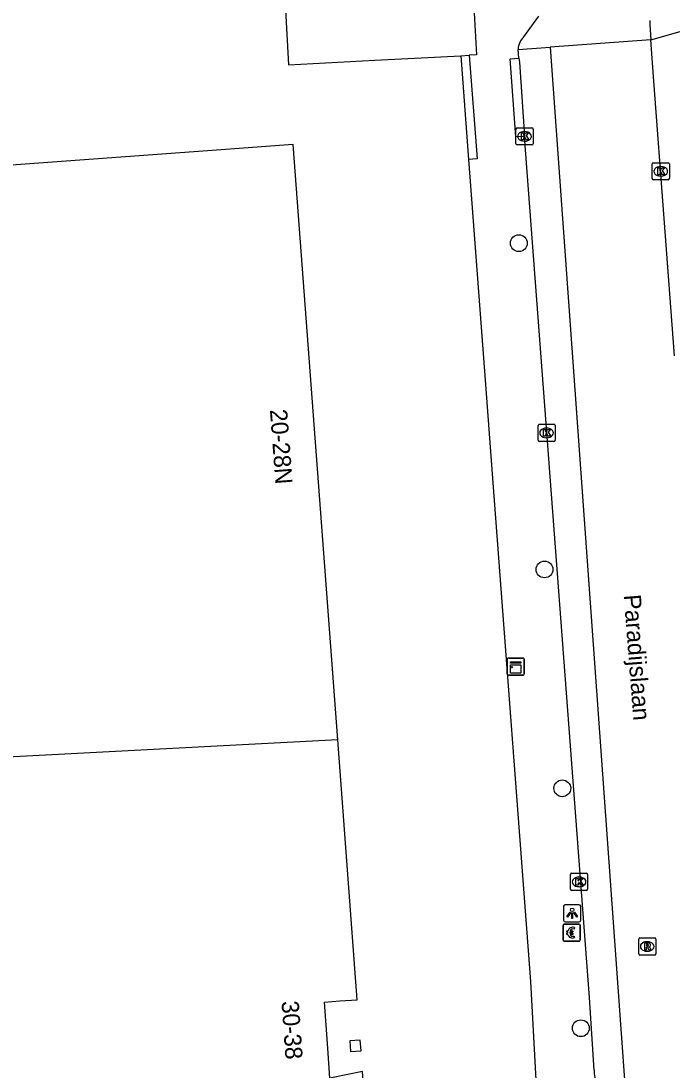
# Model space of a CAD drawing. Extents: x 160664 to 161506, y 382245 to 383288.
# Drawn here: x 161299.5 to 161337.4, y 382866.1 to 382927.2 of the extents above; entities that cross this region are included whole.
import ezdxf

# ---------------------------------------------------------------- set-up
doc = ezdxf.new("R2010")
doc.units = 0
for name, color, linetype in [('IMGEO_Betaalautomaat', 7, 'Continuous'), ('IMGEO_Boom', 7, 'Continuous'), ('IMGEO_Kast', 7, 'Continuous'), ('IMGEO_Kolk', 7, 'Continuous'), ('IMGEO_Lichtpunt', 7, 'Continuous'), ('IMGEO_Openbare_ruimte_label', 7, 'Continuous'), ('IMGEO_Pand', 7, 'Continuous'), ('IMGEO_Pand_nummerreeks', 7, 'Continuous'), ('IMGEO_Rijbaan_lokaal_open', 7, 'Continuous'), ('IMGEO_Rioolput', 7, 'Continuous'), ('IMGEO_Voetpad_open', 7, 'Continuous')]:
    doc.layers.add(name, color=color, linetype=linetype)

msp = doc.modelspace()

# ---------------------------------------------------------------- linework, layer by layer
at = {"layer": 'IMGEO_Betaalautomaat'}
for p, q in [((161331.044, 382873.727), (161331.044, 382874.568)), ((161331.044, 382874.568), (161331.044, 382873.727)), ((161331.119, 382874.651), (161331.96, 382874.651)), ((161331.96, 382874.651), (161331.119, 382874.651)), ((161331.327, 382874.115), (161331.327, 382874.183)), ((161331.448, 382874.183), (161331.448, 382874.115)), ((161331.706, 382874.456), (161331.689, 382874.356)), ((161332.043, 382874.577), (161332.043, 382873.736)), ((161332.043, 382873.736), (161332.043, 382874.577)), ((161331.969, 382873.652), (161331.128, 382873.652)), ((161331.128, 382873.652), (161331.969, 382873.652)), ((161331.693, 382873.95), (161331.715, 382873.863))]:
    msp.add_line(p, q, dxfattribs=at)
for points in [[(161331.327, 382874.183), (161331.258, 382874.183), (161331.258, 382874.252), (161331.337, 382874.252)], [(161331.459, 382874.252), (161331.606, 382874.252), (161331.606, 382874.183), (161331.448, 382874.183)], [(161331.332, 382874.046), (161331.258, 382874.046), (161331.258, 382874.115), (161331.327, 382874.115)], [(161331.448, 382874.115), (161331.606, 382874.115), (161331.606, 382874.046), (161331.462, 382874.046)]]:
    msp.add_lwpolyline(points, dxfattribs=at)
for centre, radius, start, end in [((161331.122, 382874.574), 0.0779, 92.4484, 184.28452), ((161331.122, 382874.574), 0.0779, 92.4484, 184.28452), ((161331.62, 382874.176), 0.293, 73.01398, 165.01395), ((161331.626, 382874.189), 0.179, 69.32359, 159.56827), ((161331.966, 382874.574), 0.0779, 2.4484, 94.28452), ((161331.966, 382874.574), 0.0779, 2.4484, 94.28452), ((161331.122, 382873.73), 0.0779, 182.4484, 274.28452), ((161331.122, 382873.73), 0.0779, 182.4484, 274.28452), ((161331.593, 382874.101), 0.267, 191.80956, 297.03891), ((161331.626, 382874.116), 0.179, 202.76249, 291.86925), ((161331.966, 382873.73), 0.0779, 272.4484, 4.28452), ((161331.966, 382873.73), 0.0779, 272.4484, 4.28452)]:
    msp.add_arc(centre, radius, start, end, dxfattribs=at)
at = {"layer": 'IMGEO_Boom'}
for centre in [(161328.473, 382914.309), (161329.969, 382895.307), (161331, 382882.556), (161332.082, 382868.581)]:
    msp.add_circle(centre, 0.489, dxfattribs=at)
at = {"layer": 'IMGEO_Kast'}
for p, q in [((161327.787, 382889.218), (161327.787, 382890.059)), ((161327.787, 382890.059), (161327.787, 382889.218)), ((161327.862, 382890.143), (161328.703, 382890.143)), ((161328.703, 382890.143), (161327.862, 382890.143)), ((161328.787, 382890.068), (161328.787, 382889.227)), ((161328.787, 382889.227), (161328.787, 382890.068)), ((161328.712, 382889.143), (161327.871, 382889.143)), ((161327.871, 382889.143), (161328.712, 382889.143))]:
    msp.add_line(p, q, dxfattribs=at)
for points in [[(161327.982, 382889.933), (161328.582, 382889.933), (161328.582, 382889.848), (161327.982, 382889.848), (161327.982, 382889.933)], [(161327.982, 382889.758), (161328.582, 382889.758), (161328.582, 382889.269), (161327.982, 382889.269), (161327.982, 382889.758)]]:
    msp.add_lwpolyline(points, dxfattribs=at)
msp.add_circle((161328.066, 382889.607), 0.0377, dxfattribs=at)
for centre, start, end in [((161327.865, 382890.065), 92.4484, 184.28452), ((161327.865, 382890.065), 92.4484, 184.28452), ((161328.709, 382890.065), 2.4484, 94.28452), ((161328.709, 382890.065), 2.4484, 94.28452), ((161327.865, 382889.221), 182.4484, 274.28452), ((161327.865, 382889.221), 182.4484, 274.28452), ((161328.709, 382889.221), 272.4484, 4.28452), ((161328.709, 382889.221), 272.4484, 4.28452)]:
    msp.add_arc(centre, 0.0779, start, end, dxfattribs=at)
at = {"layer": 'IMGEO_Kolk'}
for p, q in [((161328.303, 382920.103), (161328.303, 382920.955)), ((161328.378, 382921.029), (161329.23, 382921.029)), ((161328.791, 382920.809), (161328.816, 382920.809)), ((161329.304, 382920.955), (161329.304, 382920.103)), ((161329.23, 382920.029), (161328.378, 382920.029)), ((161328.814, 382920.249), (161328.789, 382920.249)), ((161336.232, 382918.068), (161336.232, 382918.92)), ((161336.307, 382918.994), (161337.159, 382918.994)), ((161336.72, 382918.774), (161336.745, 382918.774)), ((161337.233, 382918.92), (161337.233, 382918.068)), ((161336.743, 382918.214), (161336.718, 382918.214)), ((161337.159, 382917.994), (161336.307, 382917.994)), ((161329.587, 382902.832), (161329.587, 382903.684)), ((161329.662, 382903.758), (161330.514, 382903.758)), ((161330.075, 382903.538), (161330.1, 382903.538)), ((161330.588, 382903.684), (161330.588, 382902.832)), ((161330.098, 382902.978), (161330.073, 382902.978)), ((161330.514, 382902.758), (161329.662, 382902.758)), ((161331.475, 382876.682), (161331.475, 382877.534)), ((161331.55, 382877.608), (161332.402, 382877.608)), ((161331.963, 382877.388), (161331.988, 382877.388)), ((161332.476, 382877.534), (161332.476, 382876.682)), ((161332.402, 382876.608), (161331.55, 382876.608)), ((161331.986, 382876.828), (161331.961, 382876.828))]:
    msp.add_line(p, q, dxfattribs=at)
for points in [[(161328.303, 382920.103), (161328.303, 382920.955)], [(161328.378, 382921.029), (161329.23, 382921.029)], [(161328.624, 382920.729), (161328.747, 382920.729), (161328.747, 382920.578), (161328.877, 382920.729), (161329.041, 382920.729), (161328.895, 382920.578), (161329.048, 382920.329), (161328.896, 382920.329), (161328.811, 382920.493), (161328.747, 382920.426), (161328.747, 382920.329), (161328.624, 382920.329), (161328.624, 382920.729)], [(161329.304, 382920.955), (161329.304, 382920.103)], [(161329.23, 382920.029), (161328.378, 382920.029)], [(161336.232, 382918.068), (161336.232, 382918.92)], [(161336.307, 382918.994), (161337.159, 382918.994)], [(161337.233, 382918.92), (161337.233, 382918.068)], [(161336.553, 382918.694), (161336.676, 382918.694), (161336.676, 382918.543), (161336.806, 382918.694), (161336.97, 382918.694), (161336.824, 382918.543), (161336.977, 382918.294), (161336.825, 382918.294), (161336.74, 382918.458), (161336.676, 382918.391), (161336.676, 382918.294), (161336.553, 382918.294), (161336.553, 382918.694)], [(161337.159, 382917.994), (161336.307, 382917.994)], [(161329.587, 382902.832), (161329.587, 382903.684)], [(161329.662, 382903.758), (161330.514, 382903.758)], [(161330.588, 382903.684), (161330.588, 382902.832)], [(161329.908, 382903.458), (161330.031, 382903.458), (161330.031, 382903.307), (161330.161, 382903.458), (161330.325, 382903.458), (161330.179, 382903.307), (161330.332, 382903.058), (161330.18, 382903.058), (161330.095, 382903.222), (161330.031, 382903.155), (161330.031, 382903.058), (161329.908, 382903.058), (161329.908, 382903.458)], [(161330.514, 382902.758), (161329.662, 382902.758)], [(161331.475, 382876.682), (161331.475, 382877.534)], [(161331.55, 382877.608), (161332.402, 382877.608)], [(161331.796, 382877.308), (161331.919, 382877.308), (161331.919, 382877.157), (161332.049, 382877.308), (161332.213, 382877.308), (161332.067, 382877.157), (161332.22, 382876.908), (161332.068, 382876.908), (161331.983, 382877.072), (161331.919, 382877.005), (161331.919, 382876.908), (161331.796, 382876.908), (161331.796, 382877.308)], [(161332.476, 382877.534), (161332.476, 382876.682)], [(161332.402, 382876.608), (161331.55, 382876.608)]]:
    msp.add_lwpolyline(points, dxfattribs=at)
for centre, start, end in [((161328.38, 382920.953), 91.55205, 178.44795), ((161328.38, 382920.953), 91.55205, 178.44795), ((161329.228, 382920.953), 1.55205, 88.44795), ((161329.228, 382920.953), 1.55205, 88.44795), ((161328.38, 382920.105), 181.55205, 268.44795), ((161328.38, 382920.105), 181.55205, 268.44795), ((161329.228, 382920.105), 271.55205, 358.44795), ((161329.228, 382920.105), 271.55205, 358.44795), ((161336.309, 382918.918), 91.55205, 178.44795), ((161336.309, 382918.918), 91.55205, 178.44795), ((161337.157, 382918.918), 1.55205, 88.44795), ((161337.157, 382918.918), 1.55205, 88.44795), ((161336.309, 382918.07), 181.55205, 268.44795), ((161336.309, 382918.07), 181.55205, 268.44795), ((161337.157, 382918.07), 271.55205, 358.44795), ((161337.157, 382918.07), 271.55205, 358.44795), ((161329.664, 382903.682), 91.55205, 178.44795), ((161329.664, 382903.682), 91.55205, 178.44795), ((161330.512, 382903.682), 1.55205, 88.44795), ((161330.512, 382903.682), 1.55205, 88.44795), ((161329.664, 382902.834), 181.55205, 268.44795), ((161329.664, 382902.834), 181.55205, 268.44795), ((161330.512, 382902.834), 271.55205, 358.44795), ((161330.512, 382902.834), 271.55205, 358.44795), ((161331.552, 382877.532), 91.55205, 178.44795), ((161331.552, 382877.532), 91.55205, 178.44795), ((161332.4, 382877.532), 1.55205, 88.44795), ((161332.4, 382877.532), 1.55205, 88.44795), ((161331.552, 382876.684), 181.55205, 268.44795), ((161331.552, 382876.684), 181.55205, 268.44795), ((161332.4, 382876.684), 271.55205, 358.44795), ((161332.4, 382876.684), 271.55205, 358.44795)]:
    msp.add_arc(centre, 0.0765, start, end, dxfattribs=at)
for centre, major_axis, ratio, start_param, end_param in [((161328.79, 382920.529), (-0.387, 0.002), 0.722429, 4.712389, 7.853982), ((161328.815, 382920.529), (-0.39, 0.002), 0.717154, 1.570796, 4.712389), ((161336.719, 382918.494), (-0.387, 0.002), 0.722429, 4.712389, 7.853982), ((161336.744, 382918.494), (-0.39, 0.002), 0.717154, 1.570796, 4.712389), ((161330.074, 382903.258), (-0.387, 0.002), 0.722429, 4.712389, 7.853982), ((161330.099, 382903.258), (-0.39, 0.002), 0.717154, 1.570796, 4.712389), ((161331.962, 382877.108), (-0.387, 0.002), 0.722429, 4.712389, 7.853982), ((161331.987, 382877.108), (-0.39, 0.002), 0.717154, 1.570796, 4.712389)]:
    msp.add_ellipse(centre, major_axis=major_axis, ratio=ratio, start_param=start_param, end_param=end_param, dxfattribs=at)
at = {"layer": 'IMGEO_Lichtpunt'}
for p, q in [((161331.079, 382875.683), (161331.079, 382874.876)), ((161331.079, 382875.683), (161331.079, 382874.876)), ((161331.981, 382875.778), (161331.173, 382875.778)), ((161331.981, 382875.778), (161331.173, 382875.778)), ((161332.075, 382874.876), (161332.075, 382875.683)), ((161332.075, 382874.876), (161332.075, 382875.683)), ((161331.173, 382874.782), (161331.981, 382874.782)), ((161331.173, 382874.782), (161331.981, 382874.782))]:
    msp.add_line(p, q, dxfattribs=at)
for points in [[(161331.453, 382875.347), (161331.492, 382875.319), (161331.304, 382875.057), (161331.266, 382875.084), (161331.453, 382875.347)], [(161331.555, 382875.299), (161331.602, 382875.299), (161331.602, 382874.977), (161331.555, 382874.977), (161331.555, 382875.299)], [(161331.665, 382875.319), (161331.703, 382875.346), (161331.89, 382875.084), (161331.851, 382875.056), (161331.665, 382875.319)]]:
    msp.add_lwpolyline(points, dxfattribs=at)
msp.add_circle((161331.578, 382875.481), 0.0994, dxfattribs=at)
for centre, start, end in [((161331.173, 382875.683), 90, 180), ((161331.173, 382875.683), 90, 180), ((161331.981, 382875.683), 0, 90), ((161331.981, 382875.683), 0, 90), ((161331.173, 382874.876), 180, 270), ((161331.173, 382874.876), 180, 270), ((161331.981, 382874.876), 270, 0), ((161331.981, 382874.876), 270, 360)]:
    msp.add_arc(centre, 0.0946, start, end, dxfattribs=at)
at = {"layer": 'IMGEO_Pand'}
for points in [[(161318.11, 382952.225), (161314.175, 382949.141), (161300.452, 382938.236), (161300.625, 382934.952), (161311.783, 382935.467), (161311.938, 382932.551), (161312.842, 382931.728), (161314.679, 382931.824), (161315.055, 382924.693), (161320.098, 382924.96), (161325.091, 382925.224)], [(161318.11, 382952.225), (161324.963, 382937.64), (161324.977, 382937.389), (161325.186, 382933.673), (161325.536, 382933.693), (161326.009, 382925.272), (161325.589, 382925.25)], [(161325.091, 382925.224), (161325.589, 382925.25)], [(161317.932, 382885.371), (161315.33, 382920.051), (161310.344, 382919.686), (161289.109, 382918.132), (161289.712, 382910.087), (161290.609, 382898.208), (161291.667, 382884.009)], [(161317.932, 382885.371), (161291.667, 382884.009)], [(161320.342, 382852.746), (161319.372, 382866.069), (161317.476, 382865.681), (161317.374, 382867.126), (161317.353, 382867.426), (161317.164, 382870.108), (161318.06, 382870.173), (161319.067, 382870.246), (161317.932, 382885.371)], [(161319.244, 382867.891), (161318.636, 382867.848), (161318.679, 382867.231), (161319.287, 382867.274), (161319.244, 382867.891)]]:
    msp.add_lwpolyline(points, dxfattribs=at)
at = {"layer": 'IMGEO_Rijbaan_lokaal_open'}
for points in [[(161328.76, 382926.328), (161329.645, 382927.528)], [(161336.093, 382927.286), (161336.094, 382927.032), (161336.157, 382926.15)], [(161336.157, 382926.15), (161330.303, 382925.731)], [(161337.542, 382907.755), (161336.331, 382923.739), (161336.157, 382926.15)], [(161328.426, 382925.596), (161330.303, 382925.731)], [(161330.303, 382925.731), (161334.779, 382863.418)]]:
    msp.add_lwpolyline(points, dxfattribs=at)
msp.add_arc((161329.526, 382925.536), 1.102, 134.06184, 176.88523, dxfattribs=at)
at = {"layer": 'IMGEO_Rioolput'}
for p, q in [((161335.447, 382872.918), (161335.447, 382873.77)), ((161335.522, 382873.844), (161336.374, 382873.844)), ((161335.935, 382873.624), (161335.96, 382873.624)), ((161336.448, 382873.77), (161336.448, 382872.918)), ((161335.958, 382873.064), (161335.933, 382873.064)), ((161336.374, 382872.844), (161335.522, 382872.844))]:
    msp.add_line(p, q, dxfattribs=at)
for points in [[(161335.447, 382872.918), (161335.447, 382873.77)], [(161335.522, 382873.844), (161336.374, 382873.844)], [(161336.036, 382873.542), (161335.784, 382873.544), (161335.784, 382873.144)], [(161336.448, 382873.77), (161336.448, 382872.918)], [(161335.784, 382873.144), (161335.908, 382873.144), (161335.908, 382873.306), (161335.919, 382873.306)], [(161335.962, 382873.463), (161335.908, 382873.463), (161335.908, 382873.382)], [(161335.908, 382873.382), (161335.96, 382873.382)], [(161335.966, 382873.277), (161336.037, 382873.144), (161336.177, 382873.144), (161336.112, 382873.27)], [(161336.374, 382872.844), (161335.522, 382872.844)]]:
    msp.add_lwpolyline(points, dxfattribs=at)
for centre, radius, start, end in [((161335.524, 382873.768), 0.0765, 91.55205, 178.44795), ((161335.524, 382873.768), 0.0765, 91.55205, 178.44795), ((161336.035, 382873.432), 0.109, 350.36119, 89.41601), ((161336.372, 382873.768), 0.0765, 1.55205, 88.44795), ((161336.372, 382873.768), 0.0765, 1.55205, 88.44795), ((161335.918, 382873.253), 0.0533, 26.02933, 88.69889), ((161335.944, 382873.571), 0.19, 274.7715, 282.96867), ((161335.968, 382873.367), 0.0964, 77.00612, 93.18647), ((161335.982, 382873.424), 0.0378, 276.66336, 79.67722), ((161336.033, 382873.432), 0.112, 277.58423, 350.98172), ((161336.017, 382873.217), 0.108, 29.51342, 73.79051), ((161335.524, 382872.92), 0.0765, 181.55205, 268.44795), ((161335.524, 382872.92), 0.0765, 181.55205, 268.44795), ((161336.372, 382872.92), 0.0765, 271.55205, 358.44795), ((161336.372, 382872.92), 0.0765, 271.55205, 358.44795)]:
    msp.add_arc(centre, radius, start, end, dxfattribs=at)
for centre, major_axis, ratio, start_param, end_param in [((161335.934, 382873.344), (-0.387, 0.002), 0.722429, 4.712389, 7.853982), ((161335.959, 382873.344), (-0.39, 0.002), 0.717154, 1.570796, 4.712389)]:
    msp.add_ellipse(centre, major_axis=major_axis, ratio=ratio, start_param=start_param, end_param=end_param, dxfattribs=at)
at = {"layer": 'IMGEO_Voetpad_open'}
for points in [[(161336.157, 382926.15), (161338.821, 382926.903)], [(161328.479, 382925.08), (161328.426, 382925.596)], [(161325.091, 382925.224), (161325.545, 382919.183)], [(161325.589, 382925.25), (161326.051, 382919.222), (161325.545, 382919.183)], [(161328.804, 382920.529), (161328.306, 382920.493), (161327.969, 382925.043), (161328.479, 382925.08)], [(161328.479, 382925.08), (161328.503, 382924.851), (161328.804, 382920.529)], [(161332.854, 382866.149), (161332.577, 382870.378), (161328.804, 382920.529)], [(161325.545, 382919.183), (161326.53, 382906.082), (161326.961, 382900.357), (161329.145, 382871.313), (161329.416, 382866.288), (161329.861, 382858.042)]]:
    msp.add_lwpolyline(points, dxfattribs=at)
msp.add_arc((161334.351, 382866.062), 1.499, 176.68283, 243.12707, dxfattribs=at)

# ---------------------------------------------------------------- texts
at = {"layer": 'IMGEO_Openbare_ruimte_label'}
msp.add_text('Paradijslaan', height=1, rotation=274.47341, dxfattribs=at).set_placement((161334.573, 382893.812))
at = {"layer": 'IMGEO_Pand_nummerreeks'}
for s, rotation, p in [('20-28N', 274.29124, (161313.981, 382904.607)), ('30-38', 274.03341, (161314.655, 382870.149))]:
    msp.add_text(s, height=1, rotation=rotation, dxfattribs=at).set_placement(p)

doc.saveas('drawing.dxf')
